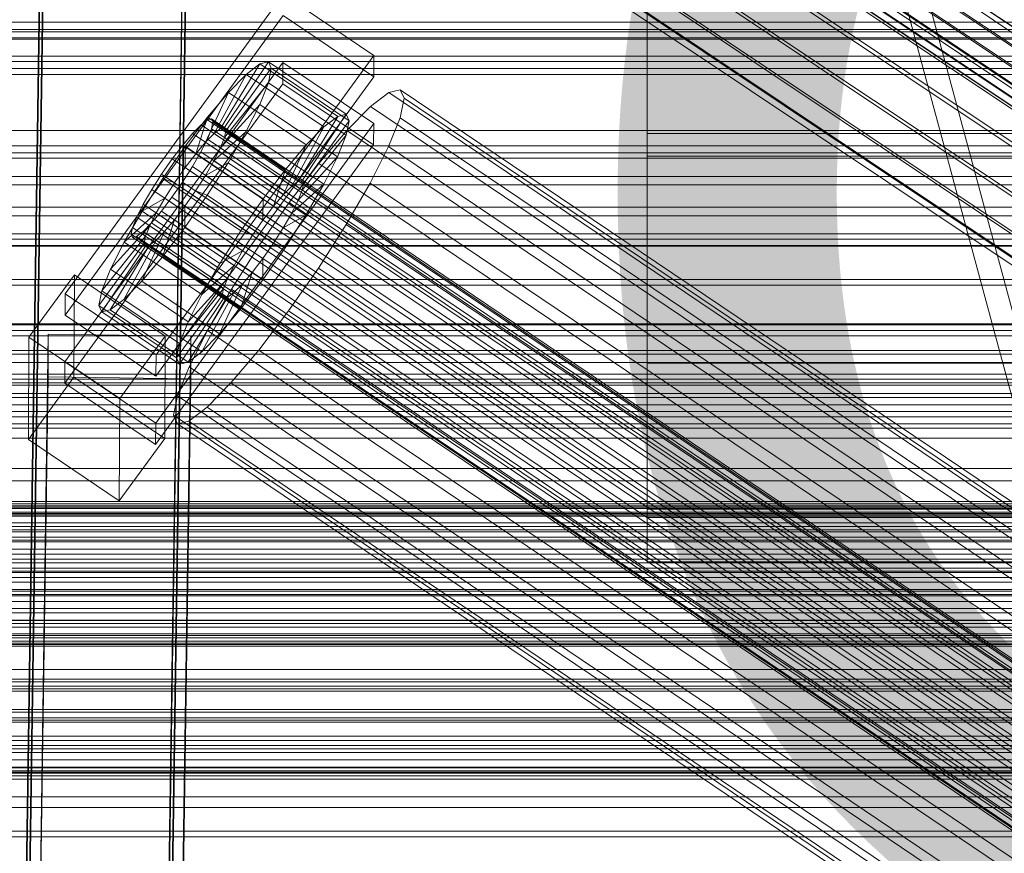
# Model space of a CAD drawing. Header units: millimetres. Extents: x -1970 to 61924, y -58230 to 6847.
# Tile 275 of 656: x -379 to -255, y -33417 to -33311. Entities that reach past the tile are written whole.
import ezdxf

# ---------------------------------------------------------------- set-up
doc = ezdxf.new("R2010")
doc.units = ezdxf.units.MM
for name, color, linetype, lineweight in [('COTAS_O', 1, 'Continuous', 0), ('COTAS_P', 1, 'Continuous', 0), ('frontal_briquetadora', 7, 'Continuous', 0), ('frontal_C01', 7, 'Continuous', 0), ('frontal_C02', 7, 'Continuous', 0), ('frontal_C03', 7, 'Continuous', 0), ('frontal_dosificador', 7, 'Continuous', 0), ('frontal_mezcladora', 7, 'Continuous', 0), ('frontal_secador', 7, 'Continuous', 0)]:
    doc.layers.add(name, color=color, linetype=linetype, lineweight=lineweight)
doc.dimstyles.new('R19_100', dxfattribs={"dimtxt": 250, "dimasz": 150, "dimexe": 150, "dimexo": 80, "dimgap": 100, "dimtad": 1, "dimtih": 1, "dimtoh": 1, "dimdsep": 46, "dimcen": 0.09, "dimadec": 0, "dimazin": 0, "dimtfac": 1, "dimtdec": 4, "dimtofl": 0, "dimtmove": 0, "dimatfit": 3, "dimfxl": 1, "dimtolj": 1, "dimtzin": 0, "dimarcsym": 0})

# ---------------------------------------------------------------- blocks, each defined once
blk = doc.blocks.new('DIM_R26_46')
at = {"layer": 'COTAS_O'}
for p, q in [((-1725, -33700), (-1575, -33655)), ((1725, -33700), (1575, -33655)), ((-1725, -34400), (-1725, -33700)), ((-1725, -33700), (1725, -33700)), ((-1725, -33700), (-1575, -33745)), ((1725, -33700), (1575, -33745)), ((1725, -34400), (1725, -33700))]:
    blk.add_line(p, q, dxfattribs=at)
blk.add_text('3450 O', height=250, dxfattribs=at).set_placement((0, -33600))
blk = doc.blocks.new('DIM_R26_47')
at = {"layer": 'COTAS_P'}
for p, q in [((-850, -33400), (-150, -33400)), ((-150, -33400), (-195, -33550)), ((-150, -36000), (-150, -33400)), ((-150, -33400), (-105, -33550)), ((-150, -36000), (-195, -35850)), ((-150, -36000), (-105, -35850)), ((-850, -36000), (-150, -36000))]:
    blk.add_line(p, q, dxfattribs=at)
blk.add_text('2600 P', height=250, rotation=90, dxfattribs=at).set_placement((-250, -34700))
blk = doc.blocks.new('DIM_R26_48')
at = {"layer": 'COTAS_O'}
for p, q in [((-650, -33700), (50, -33700)), ((50, -33700), (5, -33850)), ((50, -34900), (50, -33700)), ((50, -33700), (95, -33850)), ((50, -34900), (5, -34750)), ((50, -34900), (95, -34750)), ((-650, -34900), (50, -34900))]:
    blk.add_line(p, q, dxfattribs=at)
blk.add_text('1200 O', height=250, rotation=90, dxfattribs=at).set_placement((-50, -34300))

msp = doc.modelspace()

# ---------------------------------------------------------------- linework, layer by layer
at = {"layer": 'frontal_briquetadora'}
for p, q in [((-170, -33670), (-305, -33170)), ((-167, -33670), (-302, -33170))]:
    msp.add_line(p, q, dxfattribs=at)
at = {"layer": 'frontal_C01'}
for p, q in [((-378.512, -33425.737), (-375.644, -33230.626)), ((-357.646, -33230.872), (-360.514, -33425.982)), ((-378.512, -33431.13), (-375.644, -33236.019)), ((-360.514, -33431.375), (-357.646, -33236.264)), ((-359.83, -33240.864), (-175.521, -33365.199)), ((-359.341, -33241.954), (-175.032, -33366.289)), ((-300, -33325.846), (-300, -33288.249)), ((-300, -33291.739), (-300, -33328.696)), ((-373.501, -33346.08), (-345.969, -33308.226)), ((-345.969, -33308.226), (-334.501, -33315.962)), ((425, -33311.776), (-425, -33311.776)), ((-345.981, -33310.922), (-373.513, -33348.776)), ((-334.513, -33318.658), (-345.981, -33310.922)), ((425, -33313.916), (-425, -33313.916)), ((-373.539, -33354.708), (-346.008, -33316.853)), ((-334.501, -33315.962), (-362.033, -33353.816)), ((-353.892, -33325.219), (-348.918, -33317.041)), ((-353.378, -33325.095), (-347.835, -33316.779)), ((-348.918, -33317.041), (-350.645, -33318.361)), ((-347.835, -33316.779), (-348.918, -33317.041)), ((-348.918, -33317.041), (-339.088, -33323.672)), ((-347.835, -33316.779), (-338.005, -33323.411)), ((-347.47, -33317.595), (-347.835, -33316.779)), ((-346.02, -33319.55), (-346.008, -33316.853)), ((-346.008, -33316.853), (-334.539, -33324.59)), ((-334.501, -33315.962), (-334.513, -33318.658)), ((-354.71, -33325.844), (-350.645, -33318.361)), ((-353.205, -33325.481), (-347.47, -33317.595)), ((-350.645, -33318.361), (-352.899, -33320.65)), ((-350.645, -33318.361), (-340.816, -33324.992)), ((-347.847, -33319.431), (-347.47, -33317.595)), ((-347.47, -33317.595), (-337.64, -33324.226)), ((-346.02, -33319.55), (-373.551, -33357.404)), ((-362.045, -33356.513), (-334.513, -33318.658)), ((-353.384, -33326.351), (-347.847, -33319.431)), ((-348.941, -33322.164), (-347.847, -33319.431)), ((-347.847, -33319.431), (-338.017, -33326.062)), ((-334.551, -33327.286), (-346.02, -33319.55)), ((-355.777, -33326.928), (-352.899, -33320.65)), ((-352.899, -33320.65), (-355.525, -33323.752)), ((-352.899, -33320.65), (-343.069, -33327.282)), ((-332.629, -33320.649), (-334.938, -33322.414)), ((-331.181, -33320.299), (-332.629, -33320.649)), ((-332.629, -33320.649), (-148.32, -33444.983)), ((-330.692, -33321.389), (-331.181, -33320.299)), ((-331.181, -33320.299), (-146.872, -33444.634)), ((-331.197, -33323.844), (-330.692, -33321.389)), ((-330.692, -33321.389), (-146.383, -33445.724)), ((-353.902, -33327.645), (-348.941, -33322.164)), ((-350.678, -33325.606), (-348.941, -33322.164)), ((-348.941, -33322.164), (-339.111, -33328.795)), ((-334.938, -33322.414), (-337.95, -33325.474)), ((-334.938, -33322.414), (-150.629, -33446.748)), ((-355.525, -33323.752), (-358.345, -33327.456)), ((-357.021, -33328.398), (-355.525, -33323.752)), ((-355.53, -33324.113), (-356.348, -33324.739)), ((-355.017, -33323.99), (-355.53, -33324.113)), ((-355.53, -33324.113), (-141.731, -33468.342)), ((-355.525, -33323.752), (-345.695, -33330.384)), ((-355.022, -33325.246), (-354.844, -33324.376)), ((-354.844, -33324.376), (-355.017, -33323.99)), ((-355.017, -33323.99), (-141.218, -33468.218)), ((-354.844, -33324.376), (-141.045, -33468.604)), ((-339.088, -33323.672), (-344.062, -33331.85)), ((-338.005, -33323.411), (-343.549, -33331.726)), ((-337.64, -33324.226), (-343.376, -33332.112)), ((-340.816, -33324.992), (-339.088, -33323.672)), ((-339.088, -33323.672), (-338.005, -33323.411)), ((-337.64, -33324.226), (-338.017, -33326.062)), ((-338.005, -33323.411), (-337.64, -33324.226)), ((-332.659, -33327.497), (-331.197, -33323.844)), ((-331.197, -33323.844), (-146.887, -33448.179)), ((-425, -33325.472), (425, -33325.472)), ((-334.539, -33324.59), (-362.071, -33362.444)), ((-357.415, -33325.823), (-358.659, -33327.293)), ((-356.348, -33324.739), (-357.415, -33325.823)), ((-357.415, -33325.823), (-143.617, -33470.052)), ((-356.348, -33324.739), (-142.549, -33468.967)), ((-355.541, -33326.54), (-355.022, -33325.246)), ((-355.022, -33325.246), (-141.224, -33469.474)), ((-354.725, -33329.276), (-350.678, -33325.606)), ((-354.71, -33325.844), (-353.892, -33325.219)), ((-353.892, -33325.219), (-353.378, -33325.095)), ((-344.062, -33331.85), (-353.892, -33325.219)), ((-353.205, -33325.481), (-353.384, -33326.351)), ((-343.549, -33331.726), (-353.378, -33325.095)), ((-353.378, -33325.095), (-353.205, -33325.481)), ((-343.376, -33332.112), (-353.205, -33325.481)), ((-352.938, -33329.523), (-350.678, -33325.606)), ((-350.678, -33325.606), (-340.848, -33332.237)), ((-340.816, -33324.992), (-344.88, -33332.475)), ((-343.069, -33327.282), (-340.816, -33324.992)), ((-337.95, -33325.474), (-341.461, -33329.621)), ((-337.95, -33325.474), (-153.641, -33449.809)), ((-334.539, -33324.59), (-334.551, -33327.286)), ((-357.021, -33328.398), (-355.777, -33326.928)), ((-356.363, -33328.171), (-355.541, -33326.54)), ((-355.777, -33326.928), (-354.71, -33325.844)), ((-345.947, -33333.56), (-355.777, -33326.928)), ((-355.541, -33326.54), (-141.742, -33470.768)), ((-344.88, -33332.475), (-354.71, -33325.844)), ((-353.384, -33326.351), (-353.902, -33327.645)), ((-343.554, -33332.982), (-353.384, -33326.351)), ((-338.017, -33326.062), (-343.554, -33332.982)), ((-338.017, -33326.062), (-339.111, -33328.795)), ((-300, -33354.867), (-300, -33325.846)), ((300, -33325.846), (-300, -33325.846)), ((-362.083, -33365.14), (-334.551, -33327.286)), ((-358.345, -33327.456), (-361.166, -33331.509)), ((-358.659, -33327.293), (-359.995, -33329.047)), ((-358.659, -33327.293), (-144.861, -33471.521)), ((-358.345, -33327.456), (-358.357, -33330.152)), ((-348.515, -33334.087), (-358.345, -33327.456)), ((-357.434, -33330.026), (-356.363, -33328.171)), ((-356.363, -33328.171), (-142.565, -33472.399)), ((-353.902, -33327.645), (-354.725, -33329.276)), ((-344.073, -33334.276), (-353.902, -33327.645)), ((-343.069, -33327.282), (-345.947, -33333.56)), ((-345.695, -33330.384), (-343.069, -33327.282)), ((-334.981, -33332.099), (-332.659, -33327.497)), ((-332.659, -33327.497), (-148.35, -33451.832)), ((-359.995, -33329.047), (-361.332, -33330.967)), ((-146.196, -33473.275), (-359.995, -33329.047)), ((-358.357, -33330.152), (-357.021, -33328.398)), ((-347.191, -33335.029), (-357.021, -33328.398)), ((-354.725, -33329.276), (-355.796, -33331.131)), ((-355.796, -33331.131), (-352.938, -33329.523)), ((-355.569, -33333.649), (-352.938, -33329.523)), ((-344.895, -33335.907), (-354.725, -33329.276)), ((-352.938, -33329.523), (-343.108, -33336.154)), ((-339.111, -33328.795), (-344.073, -33334.276)), ((-339.111, -33328.795), (-340.848, -33332.237)), ((-300, -33328.696), (-300, -33356.882)), ((300, -33328.696), (-300, -33328.696)), ((-359.693, -33332.072), (-358.357, -33330.152)), ((-358.68, -33331.98), (-357.434, -33330.026)), ((-358.357, -33330.152), (-348.527, -33336.783)), ((-357.434, -33330.026), (-143.635, -33474.254)), ((-348.515, -33334.087), (-345.695, -33330.384)), ((-345.695, -33330.384), (-347.191, -33335.029)), ((-341.461, -33329.621), (-345.231, -33334.572)), ((-341.461, -33329.621), (-157.152, -33453.956)), ((-361.166, -33331.509), (-363.797, -33335.634)), ((-361.332, -33330.967), (-362.578, -33332.921)), ((-361.332, -33330.967), (-147.533, -33475.195)), ((-359.693, -33332.072), (-361.166, -33331.509)), ((-361.166, -33331.509), (-351.336, -33338.14)), ((-360.017, -33333.9), (-358.68, -33331.98)), ((-358.68, -33331.98), (-144.881, -33476.209)), ((-355.796, -33331.131), (-357.042, -33333.086)), ((-345.966, -33337.763), (-355.796, -33331.131)), ((-344.062, -33331.85), (-344.88, -33332.475)), ((-343.549, -33331.726), (-344.062, -33331.85)), ((-343.376, -33332.112), (-343.549, -33331.726)), ((-362.578, -33332.921), (-363.648, -33334.777)), ((-362.578, -33332.921), (-148.779, -33477.149)), ((-360.939, -33334.026), (-359.693, -33332.072)), ((-349.863, -33338.703), (-359.693, -33332.072)), ((-357.042, -33333.086), (-358.378, -33335.005)), ((-357.042, -33333.086), (-355.569, -33333.649)), ((-347.212, -33339.717), (-357.042, -33333.086)), ((-344.88, -33332.475), (-345.947, -33333.56)), ((-340.848, -33332.237), (-344.895, -33335.907)), ((-344.073, -33334.276), (-343.554, -33332.982)), ((-343.554, -33332.982), (-343.376, -33332.112)), ((-340.848, -33332.237), (-343.108, -33336.154)), ((-338.003, -33337.335), (-334.981, -33332.099)), ((-334.981, -33332.099), (-150.672, -33456.433)), ((-360.939, -33334.026), (-363.797, -33335.634)), ((-362.01, -33335.882), (-360.939, -33334.026)), ((-361.352, -33335.654), (-360.017, -33333.9)), ((-351.109, -33340.657), (-360.939, -33334.026)), ((-360.017, -33333.9), (-146.218, -33478.128)), ((-358.39, -33337.701), (-355.569, -33333.649)), ((-355.569, -33333.649), (-345.739, -33340.28)), ((-351.336, -33338.14), (-348.515, -33334.087)), ((-348.527, -33336.783), (-348.515, -33334.087)), ((-345.947, -33333.56), (-347.191, -33335.029)), ((-344.895, -33335.907), (-344.073, -33334.276)), ((-363.797, -33335.634), (-366.057, -33339.552)), ((-363.648, -33334.777), (-364.471, -33336.407)), ((-363.797, -33335.634), (-353.967, -33342.266)), ((-363.648, -33334.777), (-149.85, -33479.005)), ((-362.596, -33337.124), (-361.352, -33335.654)), ((-361.352, -33335.654), (-147.554, -33479.883)), ((-358.378, -33335.005), (-359.714, -33336.76)), ((-358.378, -33335.005), (-358.39, -33337.701)), ((-348.548, -33341.636), (-358.378, -33335.005)), ((-345.231, -33334.572), (-349.002, -33339.99)), ((-347.191, -33335.029), (-348.527, -33336.783)), ((-160.922, -33458.907), (-345.231, -33334.572)), ((-362.01, -33335.882), (-366.057, -33339.552)), ((-364.471, -33336.407), (-364.989, -33337.701)), ((-364.471, -33336.407), (-150.672, -33480.635)), ((-362.833, -33337.512), (-362.01, -33335.882)), ((-352.18, -33342.513), (-362.01, -33335.882)), ((-359.714, -33336.76), (-361.21, -33341.405)), ((-359.714, -33336.76), (-360.958, -33338.229)), ((-349.884, -33343.391), (-359.714, -33336.76)), ((-348.527, -33336.783), (-349.863, -33338.703)), ((-345.966, -33337.763), (-344.895, -33335.907)), ((-343.108, -33336.154), (-345.966, -33337.763)), ((-343.108, -33336.154), (-345.739, -33340.28)), ((-362.833, -33337.512), (-367.794, -33342.994)), ((-364.989, -33337.701), (-365.168, -33338.571)), ((-364.989, -33337.701), (-151.191, -33481.93)), ((-364.482, -33338.834), (-363.664, -33338.208)), ((-360.958, -33338.229), (-363.836, -33344.507)), ((-363.664, -33338.208), (-362.596, -33337.124)), ((-363.664, -33338.208), (-149.865, -33482.436)), ((-363.351, -33338.807), (-362.833, -33337.512)), ((-353.003, -33344.143), (-362.833, -33337.512)), ((-362.596, -33337.124), (-148.798, -33481.352)), ((-360.958, -33338.229), (-362.025, -33339.313)), ((-361.21, -33341.405), (-358.39, -33337.701)), ((-351.128, -33344.86), (-360.958, -33338.229)), ((-358.39, -33337.701), (-348.56, -33344.333)), ((-353.967, -33342.266), (-351.336, -33338.14)), ((-351.336, -33338.14), (-349.863, -33338.703)), ((-347.212, -33339.717), (-345.966, -33337.763)), ((-341.52, -33342.851), (-338.003, -33337.335)), ((-338.003, -33337.335), (-153.694, -33461.67)), ((-363.351, -33338.807), (-368.888, -33345.726)), ((-362.025, -33339.313), (-366.09, -33346.796)), ((-365.168, -33338.571), (-364.995, -33338.957)), ((-365.168, -33338.571), (-151.369, -33482.8)), ((-364.995, -33338.957), (-364.482, -33338.834)), ((-364.995, -33338.957), (-151.196, -33483.186)), ((-364.482, -33338.834), (-150.683, -33483.062)), ((-363.53, -33339.676), (-363.351, -33338.807)), ((-353.521, -33345.438), (-363.351, -33338.807)), ((-362.025, -33339.313), (-362.843, -33339.939)), ((-352.196, -33345.945), (-362.025, -33339.313)), ((-349.863, -33338.703), (-351.109, -33340.657)), ((-363.53, -33339.676), (-369.265, -33347.563)), ((-363.357, -33340.063), (-368.9, -33348.378)), ((-362.843, -33339.939), (-367.817, -33348.117)), ((-366.057, -33339.552), (-367.794, -33342.994)), ((-366.057, -33339.552), (-356.228, -33346.183)), ((-363.357, -33340.063), (-363.53, -33339.676)), ((-353.7, -33346.308), (-363.53, -33339.676)), ((-362.843, -33339.939), (-363.357, -33340.063)), ((-353.527, -33346.694), (-363.357, -33340.063)), ((-353.014, -33346.57), (-362.843, -33339.939)), ((-353.967, -33342.266), (-351.109, -33340.657)), ((-349.002, -33339.99), (-352.519, -33345.505)), ((-351.109, -33340.657), (-352.18, -33342.513)), ((-349.002, -33339.99), (-164.693, -33464.325)), ((-345.739, -33340.28), (-348.56, -33344.333)), ((-348.548, -33341.636), (-347.212, -33339.717)), ((-345.739, -33340.28), (-347.212, -33339.717)), ((-363.836, -33344.507), (-361.21, -33341.405)), ((-361.21, -33341.405), (-351.38, -33348.036)), ((-349.884, -33343.391), (-348.548, -33341.636)), ((-348.56, -33344.333), (-348.548, -33341.636)), ((-367.794, -33342.994), (-368.888, -33345.726)), ((-367.794, -33342.994), (-357.964, -33349.625)), ((-356.228, -33346.183), (-353.967, -33342.266)), ((-356.228, -33346.183), (-352.18, -33342.513)), ((-352.18, -33342.513), (-353.003, -33344.143)), ((-345.291, -33348.269), (-341.52, -33342.851)), ((-341.52, -33342.851), (-157.211, -33467.185)), ((-378.086, -33351.58), (-372.35, -33343.694)), ((-372.408, -33356.635), (-372.35, -33343.694)), ((-372.35, -33343.694), (-360.882, -33351.43)), ((-357.964, -33349.625), (-353.003, -33344.143)), ((-353.003, -33344.143), (-353.521, -33345.438)), ((-351.38, -33348.036), (-349.884, -33343.391)), ((-348.56, -33344.333), (-351.38, -33348.036)), ((-351.128, -33344.86), (-349.884, -33343.391)), ((-368.888, -33345.726), (-369.265, -33347.563)), ((-368.888, -33345.726), (-359.058, -33352.358)), ((-366.09, -33346.796), (-363.836, -33344.507)), ((-363.836, -33344.507), (-354.006, -33351.138)), ((-359.058, -33352.358), (-353.521, -33345.438)), ((-352.519, -33345.505), (-355.541, -33350.742)), ((-354.006, -33351.138), (-351.128, -33344.86)), ((-353.521, -33345.438), (-353.7, -33346.308)), ((-352.519, -33345.505), (-168.21, -33469.84)), ((-352.196, -33345.945), (-351.128, -33344.86)), ((-373.501, -33346.08), (-373.513, -33348.776)), ((-362.033, -33353.816), (-373.501, -33346.08)), ((-367.817, -33348.117), (-366.09, -33346.796)), ((-366.09, -33346.796), (-356.26, -33353.428)), ((-359.436, -33354.194), (-353.7, -33346.308)), ((-359.07, -33355.009), (-353.527, -33346.694)), ((-357.987, -33354.748), (-353.014, -33346.57)), ((-357.964, -33349.625), (-356.228, -33346.183)), ((-356.26, -33353.428), (-352.196, -33345.945)), ((-353.7, -33346.308), (-353.527, -33346.694)), ((-353.527, -33346.694), (-353.014, -33346.57)), ((-353.014, -33346.57), (-352.196, -33345.945)), ((-369.265, -33347.563), (-368.9, -33348.378)), ((-369.265, -33347.563), (-359.436, -33354.194)), ((-368.9, -33348.378), (-367.817, -33348.117)), ((-367.817, -33348.117), (-357.987, -33354.748)), ((-351.38, -33348.036), (-354.006, -33351.138)), ((-373.513, -33348.776), (-362.045, -33356.513)), ((-368.9, -33348.378), (-359.07, -33355.009)), ((-349.061, -33353.22), (-345.291, -33348.269)), ((-345.291, -33348.269), (-160.982, -33472.603)), ((-359.058, -33352.358), (-357.964, -33349.625)), ((-378.512, -33546.325), (-375.644, -33351.214)), ((-378.086, -33351.58), (-378.143, -33364.522)), ((-366.618, -33359.317), (-378.086, -33351.58)), ((-375.644, -33356.607), (-375.644, -33351.214)), ((-375.644, -33351.214), (-357.646, -33351.459)), ((-360.882, -33351.43), (-366.618, -33359.317)), ((-360.882, -33351.43), (-360.939, -33364.372)), ((-357.646, -33351.459), (-360.514, -33546.57)), ((-355.541, -33350.742), (-357.863, -33355.344)), ((-357.646, -33351.459), (-357.646, -33356.852)), ((-354.006, -33351.138), (-356.26, -33353.428)), ((-355.541, -33350.742), (-171.232, -33475.077)), ((-359.436, -33354.194), (-359.058, -33352.358)), ((-362.045, -33356.513), (-362.033, -33353.816)), ((-359.07, -33355.009), (-359.436, -33354.194)), ((-356.26, -33353.428), (-357.987, -33354.748)), ((-352.572, -33357.367), (-349.061, -33353.22)), ((-349.061, -33353.22), (-164.752, -33477.554)), ((-373.539, -33354.708), (-373.551, -33357.404)), ((-362.071, -33362.444), (-373.539, -33354.708)), ((-357.863, -33355.344), (-359.326, -33358.997)), ((-357.987, -33354.748), (-359.07, -33355.009)), ((-357.863, -33355.344), (-173.554, -33479.679)), ((-300, -33373.334), (-300, -33354.867)), ((300, -33354.867), (-300, -33354.867)), ((-378.512, -33551.717), (-375.644, -33356.607)), ((-372.408, -33356.635), (-378.143, -33364.522)), ((-357.646, -33356.852), (-375.644, -33356.607)), ((-360.939, -33364.372), (-372.408, -33356.635)), ((-360.514, -33551.963), (-357.646, -33356.852)), ((-300, -33356.882), (-300, -33374.377)), ((300, -33356.882), (-300, -33356.882)), ((-373.551, -33357.404), (-362.083, -33365.14)), ((-355.584, -33360.427), (-352.572, -33357.367)), ((-352.572, -33357.367), (-168.263, -33481.701)), ((-366.675, -33372.258), (-366.618, -33359.317)), ((-359.326, -33358.997), (-359.83, -33361.452)), ((-359.326, -33358.997), (-175.016, -33483.331)), ((-357.893, -33362.192), (-355.584, -33360.427)), ((-355.584, -33360.427), (-171.275, -33484.762)), ((-359.83, -33361.452), (-359.341, -33362.542)), ((-359.83, -33361.452), (-175.521, -33485.786)), ((-362.083, -33365.14), (-362.071, -33362.444)), ((-359.341, -33362.542), (-357.893, -33362.192)), ((-359.341, -33362.542), (-175.032, -33486.876)), ((-357.893, -33362.192), (-173.584, -33486.527)), ((-366.675, -33372.258), (-360.939, -33364.372)), ((-378.143, -33364.522), (-366.675, -33372.258)), ((-300, -33379.989), (-300, -33373.334)), ((300, -33373.334), (-300, -33373.334)), ((-300, -33374.377), (-300, -33379.989)), ((300, -33374.377), (-300, -33374.377)), ((300, -33379.989), (-300, -33379.989))]:
    msp.add_line(p, q, dxfattribs=at)
at = {"layer": 'frontal_C02'}
for p, q in [((-362.578, -33242.179), (-148.779, -33385.154)), ((-360.017, -33243.667), (-146.218, -33386.642)), ((-363.648, -33244.062), (-149.85, -33387.038)), ((-364.471, -33245.736), (-150.672, -33388.711)), ((-361.352, -33245.396), (-147.554, -33388.372)), ((-364.989, -33247.086), (-151.191, -33390.061)), ((-362.596, -33246.825), (-148.798, -33389.8)), ((-365.168, -33248.02), (-151.369, -33390.995)), ((-364.995, -33248.474), (-151.196, -33391.45)), ((-364.482, -33248.418), (-150.683, -33391.394)), ((-363.664, -33247.856), (-149.865, -33390.831)), ((-349.002, -33248.671), (-164.693, -33371.926)), ((-352.519, -33254.216), (-168.21, -33377.471)), ((-345.291, -33258.415), (-160.982, -33381.67)), ((-355.541, -33259.532), (-171.232, -33382.786)), ((-378.512, -33453.649), (-375.644, -33260.244)), ((-357.646, -33260.487), (-360.514, -33453.892)), ((-349.061, -33263.296), (-164.752, -33386.551)), ((-357.863, -33264.255), (-173.554, -33387.509)), ((-378.512, -33459.61), (-375.644, -33266.205)), ((-360.514, -33459.853), (-357.646, -33266.448)), ((-352.572, -33267.329), (-168.263, -33390.583)), ((-359.326, -33268.064), (-175.016, -33391.319)), ((-359.83, -33270.7), (-175.521, -33393.955)), ((-355.584, -33270.238), (-171.275, -33393.492)), ((-359.341, -33271.983), (-175.032, -33395.238)), ((-357.893, -33271.825), (-173.584, -33395.08))]:
    msp.add_line(p, q, dxfattribs=at)
at = {"layer": 'frontal_C03'}
for p, q in [((1250, -33312.709), (-1250, -33312.709)), ((1250, -33313.766), (-1250, -33313.766)), ((1250, -33316.073), (-1250, -33316.073)), ((1250, -33316.727), (-1250, -33316.727)), ((1250, -33317.608), (-1250, -33317.608)), ((-1500, -33318.373), (1500, -33318.373)), ((1250, -33327.415), (-1250, -33327.415)), ((1250, -33328.296), (-1250, -33328.296)), ((1250, -33328.949), (-1250, -33328.949)), ((1250, -33331.257), (-1250, -33331.257)), ((-1250, -33332.314), (1250, -33332.314)), ((1250, -33335.166), (-1250, -33335.166)), ((1250, -33336.224), (-1250, -33336.224)), ((1250, -33338.531), (-1250, -33338.531)), ((1250, -33339.184), (-1250, -33339.184)), ((1250, -33340.066), (-1250, -33340.066)), ((-1500, -33344.278), (1500, -33344.278)), ((1250, -33349.872), (-1250, -33349.872)), ((1250, -33350.754), (-1250, -33350.754)), ((1250, -33351.407), (-1250, -33351.407)), ((1500, -33353.261), (-1500, -33353.261)), ((1250, -33353.714), (-1250, -33353.714)), ((-1250, -33354.772), (1250, -33354.772)), ((-1250, -33356.261), (1250, -33356.261)), ((-1250, -33356.894), (1250, -33356.894)), ((-1250, -33357.358), (1250, -33357.358)), ((1250, -33357.624), (-1250, -33357.624)), ((1250, -33358.681), (-1250, -33358.681)), ((-1250, -33359.214), (1250, -33359.214)), ((-1250, -33360.11), (1250, -33360.11)), ((1250, -33360.989), (-1250, -33360.989)), ((1250, -33361.642), (-1250, -33361.642)), ((1250, -33362.523), (-1250, -33362.523)), ((-1250, -33363.062), (1250, -33363.062)), ((-1250, -33364.33), (1250, -33364.33)), ((-1250, -33368.177), (1250, -33368.177)), ((-1250, -33369.729), (1250, -33369.729)), ((-1500, -33372.651), (1500, -33372.651)), ((-1500, -33372.875), (1500, -33372.875)), ((-1500, -33373.04), (1500, -33373.04)), ((1250, -33372.33), (-1250, -33372.33)), ((-1500, -33373.697), (1500, -33373.697)), ((-1500, -33374.015), (1500, -33374.015)), ((1250, -33373.211), (-1250, -33373.211)), ((1250, -33373.865), (-1250, -33373.865)), ((-1250, -33374.21), (1250, -33374.21)), ((-1500, -33375.061), (1500, -33375.061)), ((-1500, -33375.51), (1500, -33375.51)), ((1250, -33375.941), (-1250, -33375.941)), ((1250, -33376.172), (-1250, -33376.172)), ((-1500, -33376.873), (1500, -33376.873)), ((-1500, -33377.423), (1500, -33377.423)), ((-1250, -33377.229), (1250, -33377.229)), ((1500, -33378.384), (-1500, -33378.384)), ((-1500, -33379.011), (1500, -33379.011)), ((1500, -33379.624), (-1500, -33379.624)), ((1250, -33380.081), (-1250, -33380.081)), ((-1500, -33381.328), (1500, -33381.328)), ((-1250, -33380.749), (1250, -33380.749)), ((1250, -33381.139), (-1250, -33381.139)), ((-1500, -33381.963), (1500, -33381.963)), ((-1250, -33382.542), (1250, -33382.542)), ((-1500, -33383.667), (1500, -33383.667)), ((-1500, -33384.28), (1500, -33384.28)), ((1250, -33383.446), (-1250, -33383.446)), ((1250, -33384.1), (-1250, -33384.1)), ((1250, -33384.981), (-1250, -33384.981)), ((-1500, -33385.868), (1500, -33385.868)), ((-1500, -33386.418), (1500, -33386.418)), ((-1500, -33387.367), (1500, -33387.367)), ((-1500, -33387.781), (1500, -33387.781)), ((-1250, -33387.35), (1250, -33387.35)), ((-1500, -33388.23), (1500, -33388.23)), ((-1250, -33389.081), (1250, -33389.081)), ((-1500, -33389.276), (1500, -33389.276)), ((-1500, -33389.594), (1500, -33389.594)), ((-1500, -33390.251), (1500, -33390.251)), ((-1500, -33390.416), (1500, -33390.416)), ((-1500, -33390.64), (1500, -33390.64)), ((-1250, -33393.561), (1250, -33393.561)), ((1250, -33394.787), (-1250, -33394.787)), ((-1250, -33395.114), (1250, -33395.114)), ((1250, -33395.669), (-1250, -33395.669)), ((1250, -33396.322), (-1250, -33396.322)), ((1250, -33398.63), (-1250, -33398.63)), ((-1250, -33398.961), (1250, -33398.961)), ((-1250, -33399.687), (1250, -33399.687)), ((-1250, -33400.228), (1250, -33400.228)), ((1250, -33402.539), (-1250, -33402.539)), ((-1250, -33403.181), (1250, -33403.181)), ((1250, -33403.596), (-1250, -33403.596)), ((-1250, -33404.077), (1250, -33404.077)), ((1250, -33405.904), (-1250, -33405.904)), ((-1250, -33405.933), (1250, -33405.933)), ((-1250, -33406.397), (1250, -33406.397)), ((1250, -33406.557), (-1250, -33406.557)), ((-1250, -33407.03), (1250, -33407.03)), ((1250, -33407.439), (-1250, -33407.439))]:
    msp.add_line(p, q, dxfattribs=at)
at = {"layer": 'frontal_dosificador'}
msp.add_line((-770, -33400), (770, -33400), dxfattribs=at)
at = {"layer": 'frontal_mezcladora'}
for p, q in [((-980, -33340), (-80, -33340)), ((-980, -33390), (-80, -33390))]:
    msp.add_line(p, q, dxfattribs=at)
at = {"layer": 'frontal_secador'}
for p, q in [((1250, -33313), (-1250, -33313)), ((-1250, -33345), (1250, -33345)), ((-1250, -33350), (1250, -33350)), ((-1250, -33396), (1250, -33396)), ((-1250, -33402), (1250, -33402)), ((-1250, -33405), (1250, -33405)), ((1250, -33406), (-1250, -33406)), ((-1250, -33406.659), (1250, -33406.659)), ((1250, -33409.659), (-1250, -33409.659)), ((-1250, -33411), (1250, -33411)), ((1250, -33414), (-1250, -33414)), ((-1250, -33414.728), (1250, -33414.728))]:
    msp.add_line(p, q, dxfattribs=at)

# ---------------------------------------------------------------- dimensions: what is measured, and where the dimension line sits
at = {"layer": 'COTAS_O'}
for p1, p2, distance, picture, middle in [((-650, -34900), (-650, -33700), -700, 'DIM_R26_48', (50, -34300)), ((-1725, -34400), (1725, -34400), 700, 'DIM_R26_46', (0, -33700))]:
    dim = msp.add_aligned_dim(p1=p1, p2=p2, distance=distance, text='<> O', dimstyle='R19_100', dxfattribs=at)
    dim.commit()
    dim.dimension.update_dxf_attribs({"geometry": picture, "text_midpoint": middle})
at = {"layer": 'COTAS_P'}
dim = msp.add_aligned_dim(p1=(-850, -36000), p2=(-850, -33400), distance=-700, text='<> P', dimstyle='R19_100', dxfattribs=at)
dim.commit()
dim.dimension.update_dxf_attribs({"geometry": 'DIM_R26_47', "text_midpoint": (-150, -34700)})

doc.saveas('drawing.dxf')
